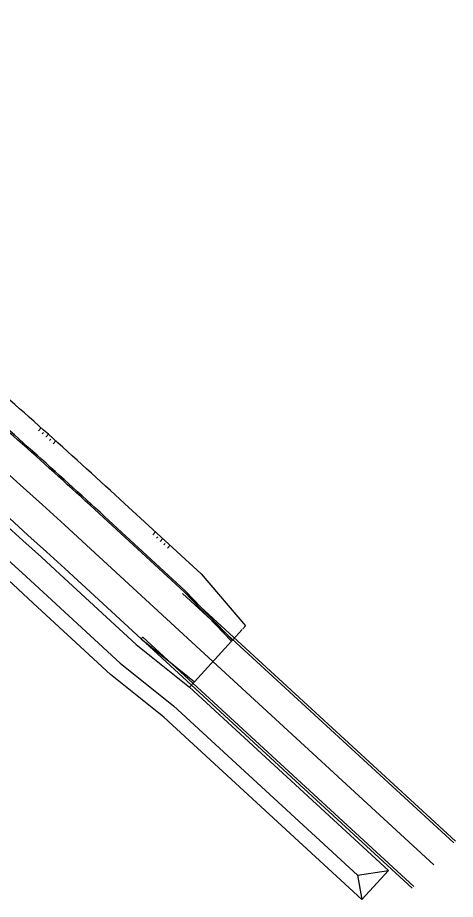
# Model space of a CAD drawing. Extents: x -552278 to -547230, y -1151007 to -1148251.
# Drawn here: x -550556.1 to -550511.6, y -1149025.9 to -1148936.3 of the extents above; entities that cross this region are included whole.
import ezdxf

# ---------------------------------------------------------------- set-up
doc = ezdxf.new("R2010")
doc.units = 0
doc.layers.add('u_trat navrh', color=7, linetype='Continuous')

msp = doc.modelspace()

# ---------------------------------------------------------------- linework, layer by layer
at = {"layer": 'u_trat navrh'}
for p, q in [((-550554.008, -1148978.298), (-550553.742, -1148977.999)), ((-550553.635, -1148978.631), (-550553.502, -1148978.482)), ((-550552.995, -1148978.666), (-550553.262, -1148978.964)), ((-550552.889, -1148979.297), (-550552.756, -1148979.148)), ((-550552.517, -1148979.631), (-550552.25, -1148979.333)), ((-550537.457, -1148992.845), (-550545.244, -1148985.69)), ((-550546.834, -1148987.42), (-550539.066, -1148994.558)), ((-550542.087, -1148988.591), (-550542.358, -1148988.885)), ((-550541.854, -1148989.076), (-550541.99, -1148989.224)), ((-550541.351, -1148989.267), (-550541.621, -1148989.562)), ((-550541.118, -1148989.753), (-550541.253, -1148989.9)), ((-550540.614, -1148989.944), (-550540.885, -1148990.238)), ((-550551.334, -1148992.317), (-550543.567, -1148999.453)), ((-550544.056, -1149000.022), (-550551.841, -1148992.869)), ((-550537.457, -1148992.845), (-550532.937, -1148998.136)), ((-550545.687, -1149001.919), (-550553.533, -1148994.71)), ((-550511.761, -1149020.192), (-550539.34, -1148994.849)), ((-550511.592, -1149020.008), (-550539.171, -1148994.665)), ((-550539.066, -1148994.558), (-550534.273, -1148999.59)), ((-550534.273, -1148999.59), (-550533.278, -1148998.506)), ((-550533.21, -1148998.432), (-550532.937, -1148998.136)), ((-550543.567, -1148999.453), (-550543.398, -1148999.269)), ((-550543.567, -1148999.453), (-550538.147, -1149003.805)), ((-550515.99, -1149024.794), (-550543.567, -1148999.453)), ((-550515.82, -1149024.61), (-550543.398, -1148999.269)), ((-550534.375, -1148999.7), (-550534.273, -1148999.59)), ((-550544.056, -1149000.022), (-550538.646, -1149004.367)), ((-550538.147, -1149003.805), (-550534.375, -1148999.7)), ((-550545.687, -1149001.919), (-550540.276, -1149006.264)), ((-550513.791, -1149022.401), (-550536.261, -1149001.753)), ((-550538.656, -1149004.359), (-550538.147, -1149003.805)), ((-550538.646, -1149004.367), (-550518.393, -1149022.976)), ((-550521.557, -1149023.464), (-550540.276, -1149006.264)), ((-550521.557, -1149023.464), (-550518.393, -1149022.976)), ((-550518.393, -1149022.976), (-550521.1, -1149025.922)), ((-550521.557, -1149023.464), (-550521.1, -1149025.922))]:
    msp.add_line(p, q, dxfattribs=at)
for points in [[(-550534.375, -1148999.7), (-550539.171, -1148994.665), (-550546.936, -1148987.531)], [(-550536.261, -1149001.753), (-550549.135, -1148989.924)], [(-550521.1, -1149025.922), (-550541.254, -1149007.402), (-550546.665, -1149003.058), (-550554.548, -1148995.814)]]:
    msp.add_lwpolyline(points, dxfattribs=at)
for radius, end in [(750, 76.890468), (746.75, 72.233431), (746, 72.233431), (743.5, 61.745912), (742, 61.3606), (755.75, 49.006769), (753.25, 48.923047), (753.4, 48.923047)]:
    msp.add_arc((-551056.592, -1149542.18), radius, 47.420675, end, dxfattribs=at)

doc.saveas('drawing.dxf')
